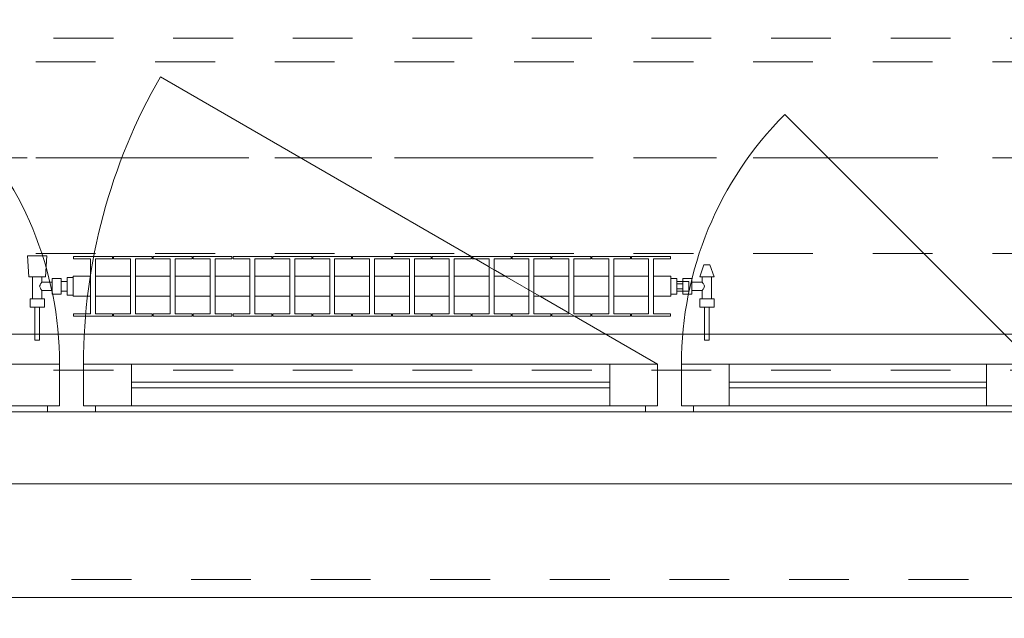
# Model space of a CAD drawing. Header units: metres. Extents: x -3.6 to 90.7, y -11.1 to 18.
# Tile 313 of 656: x 30.6 to 32.2, y -0.2 to 0.8. Entities that reach past the tile are written whole.
import ezdxf

# ---------------------------------------------------------------- set-up
doc = ezdxf.new("R2010")
doc.units = ezdxf.units.M
doc.header["$MEASUREMENT"] = 0
for name, pattern in [('Achse', [0.2, 0.1, -0.05, 0, -0.05]), ('Strichlinie doppelt', [0.546806, 0.264583, -0.105833, 0.070556, -0.105833]), ('Strichlinie eng', [0.115, 0.075, -0.04]), ('Untersicht', [0.1, 0.075, -0.025]), ('Wipeout_Contour', [1, 0, -1])]:
    doc.linetypes.add(name, pattern=pattern)
for name, color, linetype in [('152 - Bemaßung_ Beschriftung.Ausbau', 7, 'Continuous'), ('451 - Universal.Achsen Raster', 7, 'Continuous'), ('603 - Struktur.Bodenplatte_ Decke Roh', 7, 'Continuous'), ('604 - Struktur.Wand Aussen', 7, 'Continuous'), ('608 - Struktur.Träger', 7, 'Continuous'), ('650 - Abdeckung.Fußboden Aufbau', 7, 'Continuous'), ('653 - Abdeckung.TB Verkofferung', 7, 'Continuous'), ('801 - HKLSE.Heizung_ Klima_ Lüftung', 7, 'Continuous')]:
    doc.layers.add(name, color=color, linetype=linetype)
doc.styles.add('ERSTELLTER_STIL_2', font='txt')
doc.dimstyles.new('ERSTELLTER_STIL__1', dxfattribs={"dimtxt": 0.1, "dimasz": 0.0532, "dimexe": 0.18, "dimexo": 0.0625, "dimgap": 0, "dimtad": 1, "dimzin": 0, "dimdsep": 46, "dimtxsty": 'ERSTELLTER_STIL_2', "dimblk": 'ARROWHEAD_2', "dimblk1": 'ARROWHEAD_2', "dimblk2": 'ARROWHEAD_2', "dimcen": 0.09, "dimse1": 1, "dimse2": 1, "dimclrd": 7, "dimclre": 7, "dimclrt": 7, "dimazin": 0, "dimtfac": 1, "dimtdec": 4, "dimtmove": 0, "dimatfit": 3, "dimfxl": 1, "dimtolj": 1, "dimtzin": 0, "dimarcsym": 0})
doc.dimstyles.new('ERSTELLTER_STIL__2', dxfattribs={"dimtxt": 0.1, "dimasz": 0.0532, "dimexe": 0.18, "dimexo": 0.0625, "dimgap": 0, "dimtad": 1, "dimzin": 0, "dimdsep": 46, "dimtxsty": 'ERSTELLTER_STIL_2', "dimblk": 'ARROWHEAD_2', "dimblk1": 'ARROWHEAD_2', "dimblk2": 'ARROWHEAD_2', "dimcen": 0.09, "dimse1": 1, "dimse2": 1, "dimclrd": 7, "dimclre": 7, "dimclrt": 7, "dimazin": 0, "dimtfac": 1, "dimtdec": 4, "dimtmove": 2, "dimatfit": 3, "dimfxl": 1, "dimtolj": 1, "dimtzin": 0, "dimarcsym": 0})
doc.dimstyles.new('ERSTELLTER_STIL__3', dxfattribs={"dimtxt": 0.1, "dimasz": 0.0532, "dimexe": 0.18, "dimexo": 0.0625, "dimgap": 0, "dimtad": 1, "dimtih": 1, "dimtoh": 1, "dimzin": 0, "dimdsep": 46, "dimtxsty": 'ERSTELLTER_STIL_2', "dimblk": 'ARROWHEAD_2', "dimblk1": 'ARROWHEAD_2', "dimblk2": 'ARROWHEAD_2', "dimcen": 0.09, "dimse1": 1, "dimse2": 1, "dimclrd": 7, "dimclre": 7, "dimclrt": 7, "dimazin": 0, "dimtfac": 1, "dimtdec": 4, "dimtmove": 0, "dimatfit": 3, "dimfxl": 1, "dimtolj": 1, "dimtzin": 0, "dimarcsym": 0})

# ---------------------------------------------------------------- blocks, each defined once
blk = doc.blocks.new('*D352')
at = {"layer": '152 - Bemaßung_ Beschriftung.Ausbau', "color": 7, "linetype": 'Continuous', "lineweight": 5}
for p, q in [((-1.71, 0.0252), (-1.64, -0.0152)), ((-1.675, -0.145), (-1.675, 0.005)), ((-1.71, -0.1248), (-1.64, -0.1652)), ((-1.6225, -0.145), (-1.7275, -0.145)), ((-1.675, -0.1792), (-1.675, -0.145))]:
    blk.add_line(p, q, dxfattribs=at)
at = {"layer": '152 - Bemaßung_ Beschriftung.Ausbau', "color": 7, "lineweight": 5, "insert": (-1.6866, -0.1459), "char_height": 0.1, "attachment_point": 7, "rotation": 90, "style": 'ERSTELLTER_STIL_2'}
blk.add_mtext('\\A1;{\\pql;\\fArial|b0|i0|c0|p38;15}', dxfattribs=at)
blk = doc.blocks.new('ARROWHEAD_2')
at = {"color": 0, "linetype": 'Continuous', "lineweight": 0}
for p, q in [((-0.378, -0.655), (0.378, 0.655)), ((0, 0), (-1, 0))]:
    blk.add_line(p, q, dxfattribs=at)
blk = doc.blocks.new('*D353')
at = {"layer": '152 - Bemaßung_ Beschriftung.Ausbau', "color": 7, "linetype": 'Continuous', "lineweight": 5}
for p, q in [((-1.71, 0.0252), (-1.64, -0.0152)), ((-1.675, -0.145), (-1.675, 0.005))]:
    blk.add_line(p, q, dxfattribs=at)
blk = doc.blocks.new('*D362')
at = {"layer": '152 - Bemaßung_ Beschriftung.Ausbau', "color": 7, "linetype": 'Continuous', "lineweight": 5}
for p, q in [((-2.21, 0.0252), (-2.14, -0.0152)), ((-2.175, -0.145), (-2.175, 0.005)), ((-2.21, -0.1248), (-2.14, -0.1652)), ((-2.1225, -0.145), (-2.2275, -0.145)), ((-2.175, -0.1792), (-2.175, -0.145))]:
    blk.add_line(p, q, dxfattribs=at)
at = {"layer": '152 - Bemaßung_ Beschriftung.Ausbau', "color": 7, "lineweight": 5, "insert": (-2.1845, -0.1451), "char_height": 0.1, "attachment_point": 7, "rotation": 90, "style": 'ERSTELLTER_STIL_2'}
blk.add_mtext('\\A1;{\\pql;\\fArial|b0|i0|c0|p38;15}', dxfattribs=at)
blk = doc.blocks.new('*D363')
at = {"layer": '152 - Bemaßung_ Beschriftung.Ausbau', "color": 7, "linetype": 'Continuous', "lineweight": 5}
for p, q in [((-2.21, 0.2702), (-2.14, 0.2298)), ((-2.14, 0.2248), (-2.21, 0.2652)), ((-2.1225, 0.245), (-2.2275, 0.245)), ((-2.175, 0.005), (-2.175, 0.245)), ((-2.21, 0.0252), (-2.14, -0.0152)), ((-2.1225, 0.005), (-2.2275, 0.005)), ((-2.175, -0.145), (-2.175, 0.005))]:
    blk.add_line(p, q, dxfattribs=at)
at = {"layer": '152 - Bemaßung_ Beschriftung.Ausbau', "color": 7, "lineweight": 5, "insert": (-2.195, 0.0491), "char_height": 0.1, "attachment_point": 7, "rotation": 90, "style": 'ERSTELLTER_STIL_2'}
blk.add_mtext('\\A1;{\\pql;\\fArial|b0|i0|c0|p38;24}', dxfattribs=at)
blk = doc.blocks.new('*D394')
at = {"layer": '152 - Bemaßung_ Beschriftung.Ausbau', "color": 7, "linetype": 'Continuous', "lineweight": 5}
for p, q in [((29.94, -4.1125), (29.94, -4.0075)), ((32.34, -4.1125), (32.34, -4.0075)), ((29.9602, -4.025), (29.9198, -4.095)), ((32.3602, -4.025), (32.3198, -4.095)), ((29.94, -4.06), (32.34, -4.06))]:
    blk.add_line(p, q, dxfattribs=at)
at = {"layer": '152 - Bemaßung_ Beschriftung.Ausbau', "color": 7, "lineweight": 5, "char_height": 0.1, "attachment_point": 7, "style": 'ERSTELLTER_STIL_2'}
for s, insert in [('\\A1;{\\pql;\\fArial|b0|i0|c0|p38;2,40}', (31.007, -4.04)), ('\\A1;{\\pql;\\fArial|b0|i0|c0|p38;2,01}', (31.007, -4.18))]:
    blk.add_mtext(s, dxfattribs=dict(at, insert=insert))
blk = doc.blocks.new('*D434')
at = {"layer": '152 - Bemaßung_ Beschriftung.Ausbau', "color": 7, "linetype": 'Continuous', "lineweight": 5}
for p, q in [((29.41, -4.6125), (29.41, -4.5075)), ((36.455, -4.6125), (36.455, -4.5075)), ((29.4302, -4.525), (29.3898, -4.595)), ((36.4752, -4.525), (36.4348, -4.595)), ((29.41, -4.56), (36.455, -4.56))]:
    blk.add_line(p, q, dxfattribs=at)
at = {"layer": '152 - Bemaßung_ Beschriftung.Ausbau', "color": 7, "lineweight": 5, "char_height": 0.1, "attachment_point": 7, "style": 'ERSTELLTER_STIL_2'}
for s, insert in [('\\A1;{\\pql;\\fArial|b0|i0|c0|p38;7,04\\fArial|b0|i0|c0|p38;\\A1{\\H.66x;\\S5^  ;}}', (32.6985, -4.5594)), ('\\A1;{\\pql;\\fArial|b0|i0|c0|p38;15}', (36.283, -4.54))]:
    blk.add_mtext(s, dxfattribs=dict(at, insert=insert))
blk = doc.blocks.new('*D472')
at = {"layer": '152 - Bemaßung_ Beschriftung.Ausbau', "color": 7, "linetype": 'Continuous', "lineweight": 5}
for p, q in [((29.48, -5.1125), (29.48, -5.0075)), ((29.2002, -5.025), (29.1598, -5.095)), ((29.5002, -5.025), (29.4598, -5.095)), ((29.18, -5.06), (29.48, -5.06)), ((29.48, -5.06), (32.78, -5.06))]:
    blk.add_line(p, q, dxfattribs=at)
at = {"layer": '152 - Bemaßung_ Beschriftung.Ausbau', "color": 7, "lineweight": 5, "insert": (29.2541, -5.04), "char_height": 0.1, "attachment_point": 7, "style": 'ERSTELLTER_STIL_2'}
blk.add_mtext('\\A1;{\\pql;\\fArial|b0|i0|c0|p38;30}', dxfattribs=at)
blk = doc.blocks.new('*D473')
at = {"layer": '152 - Bemaßung_ Beschriftung.Ausbau', "color": 7, "linetype": 'Continuous', "lineweight": 5}
for p, q in [((32.78, -5.1125), (32.78, -5.0075)), ((29.5002, -5.025), (29.4598, -5.095)), ((32.8002, -5.025), (32.7598, -5.095)), ((29.48, -5.06), (32.78, -5.06))]:
    blk.add_line(p, q, dxfattribs=at)
at = {"layer": '152 - Bemaßung_ Beschriftung.Ausbau', "color": 7, "lineweight": 5, "insert": (30.997, -5.04), "char_height": 0.1, "attachment_point": 7, "style": 'ERSTELLTER_STIL_2'}
blk.add_mtext('\\A1;{\\pql;\\fArial|b0|i0|c0|p38;3,30}', dxfattribs=at)
blk = doc.blocks.new('*D494')
at = {"layer": '152 - Bemaßung_ Beschriftung.Ausbau', "color": 7, "linetype": 'Continuous', "lineweight": 5}
for p, q in [((-0.165, -5.6125), (-0.165, -5.5075)), ((62.425, -5.6125), (62.425, -5.5075)), ((-0.1448, -5.525), (-0.1852, -5.595)), ((62.4048, -5.595), (62.4452, -5.525)), ((-0.1992, -5.56), (-0.165, -5.56)), ((-0.165, -5.56), (62.425, -5.56)), ((62.425, -5.56), (62.4593, -5.56))]:
    blk.add_line(p, q, dxfattribs=at)
at = {"layer": '152 - Bemaßung_ Beschriftung.Ausbau', "color": 7, "lineweight": 5, "insert": (30.959, -5.54), "char_height": 0.1, "attachment_point": 7, "style": 'ERSTELLTER_STIL_2'}
blk.add_mtext('\\A1;{\\pql;\\fArial|b0|i0|c0|p38;62,59}', dxfattribs=at)
blk = doc.blocks.new('*D611')
at = {"layer": '152 - Bemaßung_ Beschriftung.Ausbau', "color": 7, "linetype": 'Continuous', "lineweight": 5}
for p, q in [((45.7803, 0.245), (45.7803, 3.72)), ((45.7453, 0.2652), (45.8153, 0.2248)), ((45.8328, 0.245), (45.7278, 0.245)), ((45.7803, 0.005), (45.7803, 0.245)), ((45.7453, 0.0252), (45.8153, -0.0152)), ((45.8328, 0.005), (45.7278, 0.005)), ((45.7803, -0.0292), (45.7803, 0.005))]:
    blk.add_line(p, q, dxfattribs=at)
at = {"color": 254, "linetype": 'Wipeout_Contour', "lineweight": 0, "ltscale": 182.85335}
blk.add_wipeout([(45.7818, 0.0277), (45.7818, 0.2223), (45.6389, 0.2223), (45.6389, 0.0277)], dxfattribs=at).dxf.layer = '152 - Bemaßung_ Beschriftung.Ausbau'
at = {"layer": '152 - Bemaßung_ Beschriftung.Ausbau', "color": 7, "lineweight": 5, "insert": (45.7603, 0.0491), "char_height": 0.1, "attachment_point": 7, "rotation": 90, "style": 'ERSTELLTER_STIL_2'}
blk.add_mtext('\\A1;{\\pql;\\fArial|b0|i0|c0|p38;24}', dxfattribs=at)
blk = doc.blocks.new('*D612')
at = {"layer": '152 - Bemaßung_ Beschriftung.Ausbau', "color": 7, "linetype": 'Continuous', "lineweight": 5}
for p, q in [((45.7453, 3.7402), (45.8153, 3.6998)), ((45.8328, 3.72), (45.7278, 3.72)), ((45.7803, 0.245), (45.7803, 3.72)), ((45.7453, 0.2652), (45.8153, 0.2248))]:
    blk.add_line(p, q, dxfattribs=at)
at = {"layer": '152 - Bemaßung_ Beschriftung.Ausbau', "color": 7, "lineweight": 5, "char_height": 0.1, "attachment_point": 7, "rotation": 90, "style": 'ERSTELLTER_STIL_2'}
for s, insert in [('\\A1;{\\pql;\\fArial|b0|i0|c0|p38;17\\fArial|b0|i0|c0|p38;\\A1{\\H.66x;\\S5^  ;}}', (45.7614, 3.4979)), ('\\A1;{\\pql;\\fArial|b0|i0|c0|p38;3,47\\fArial|b0|i0|c0|p38;\\A1{\\H.66x;\\S5^  ;}}', (45.7797, 1.7235))]:
    blk.add_mtext(s, dxfattribs=dict(at, insert=insert))
blk = doc.blocks.new('*D616')
at = {"layer": '152 - Bemaßung_ Beschriftung.Ausbau', "color": 7, "linetype": 'Continuous', "lineweight": 5}
for p, q in [((44.3062, 0.7302), (44.3762, 0.6898)), ((44.3412, 0.245), (44.3412, 0.71)), ((44.3062, 0.2652), (44.3762, 0.2248)), ((44.3937, 0.245), (44.2887, 0.245)), ((44.3412, 0.2108), (44.3412, 0.245))]:
    blk.add_line(p, q, dxfattribs=at)
at = {"layer": '152 - Bemaßung_ Beschriftung.Ausbau', "color": 7, "lineweight": 5, "char_height": 0.1, "attachment_point": 7, "rotation": 90, "style": 'ERSTELLTER_STIL_2'}
for s, insert in [('\\A1;{\\pql;\\fArial|b0|i0|c0|p38;13}', (44.3212, 0.538)), ('\\A1;{\\pql;\\fArial|b0|i0|c0|p38;46\\fArial|b0|i0|c0|p38;\\A1{\\H.66x;\\S5^  ;}}', (44.3229, 0.0229))]:
    blk.add_mtext(s, dxfattribs=dict(at, insert=insert))

msp = doc.modelspace()

# ---------------------------------------------------------------- linework, layer by layer
at = {"layer": '451 - Universal.Achsen Raster', "color": 160, "linetype": 'Strichlinie doppelt', "lineweight": 9, "true_color": 0x3232ff}
msp.add_line((64.935, 0.55), (-3.175, 0.55), dxfattribs=at)
at = {"layer": '603 - Struktur.Bodenplatte_ Decke Roh', "color": 7, "linetype": 'Continuous', "lineweight": 18, "flags": 128}
msp.add_lwpolyline([(-0.015, 0.005), (62.275, 0.005), (62.275, 13.695), (50.78, 13.695), (50.78, 13.455), (50.78, 13), (50.84, 13), (50.84, 8.585), (49.03, 8.585), (49.03, 8.725), (47.41, 8.725), (47.41, 13), (47.48, 13), (47.48, 13.455), (47.48, 13.695), (14.78, 13.695)], dxfattribs=at)
at = {"layer": '604 - Struktur.Wand Aussen', "color": 7, "linetype": 'Continuous', "lineweight": 9}
for p, q in [((32.25, 0.205), (31.8328, 0.6222)), ((30.04, -0.185), (32.24, -0.185))]:
    msp.add_line(p, q, dxfattribs=at)
at = {"layer": '604 - Struktur.Wand Aussen', "color": 7, "linetype": 'Continuous', "lineweight": 13}
for p, q in [((30.54, 0.205), (30.62, 0.205)), ((30.62, 0.205), (30.62, 0.135)), ((30.66, 0.135), (30.66, 0.205)), ((30.66, 0.205), (30.74, 0.205)), ((30.74, 0.205), (31.54, 0.205)), ((30.74, 0.205), (30.74, 0.135)), ((31.54, 0.135), (31.54, 0.205)), ((31.54, 0.205), (31.62, 0.205)), ((31.62, 0.205), (31.62, 0.135)), ((31.66, 0.135), (31.66, 0.205)), ((31.66, 0.205), (31.74, 0.205)), ((31.74, 0.205), (32.17, 0.205)), ((31.74, 0.205), (31.74, 0.135)), ((32.17, 0.135), (32.17, 0.205)), ((32.17, 0.205), (32.25, 0.205)), ((30.62, 0.135), (30.62, 0.195)), ((30.62, 0.195), (30.64, 0.195)), ((30.64, 0.195), (30.66, 0.195)), ((30.66, 0.195), (30.66, 0.135)), ((31.62, 0.135), (31.62, 0.195)), ((31.62, 0.195), (31.64, 0.195)), ((31.64, 0.195), (31.66, 0.195)), ((31.66, 0.195), (31.66, 0.135)), ((30.74, 0.175), (31.54, 0.175)), ((31.54, 0.165), (30.74, 0.165)), ((31.74, 0.175), (32.17, 0.175)), ((32.17, 0.165), (31.74, 0.165)), ((30.62, 0.135), (30.54, 0.135)), ((30.6, 0.125), (30.6, 0.135)), ((30.6, 0.135), (30.62, 0.135)), ((30.66, 0.135), (30.68, 0.135)), ((30.74, 0.135), (30.66, 0.135)), ((30.68, 0.135), (30.68, 0.125)), ((31.54, 0.135), (30.74, 0.135)), ((31.62, 0.135), (31.54, 0.135)), ((31.6, 0.125), (31.6, 0.135)), ((31.6, 0.135), (31.62, 0.135)), ((31.66, 0.135), (31.68, 0.135)), ((31.74, 0.135), (31.66, 0.135)), ((31.68, 0.135), (31.68, 0.125)), ((32.17, 0.135), (31.74, 0.135)), ((32.25, 0.135), (32.17, 0.135)), ((30.6, 0.125), (30.05, 0.125)), ((30.64, 0.125), (30.6, 0.125)), ((30.68, 0.125), (30.64, 0.125)), ((31.6, 0.125), (30.68, 0.125)), ((31.64, 0.125), (31.6, 0.125)), ((31.68, 0.125), (31.64, 0.125)), ((32.23, 0.125), (31.68, 0.125))]:
    msp.add_line(p, q, dxfattribs=at)
at = {"layer": '604 - Struktur.Wand Aussen', "color": 7, "linetype": 'Strichlinie eng', "lineweight": 9}
msp.add_line((30.04, -0.155), (32.24, -0.155), dxfattribs=at)
at = {"layer": '608 - Struktur.Träger', "color": 7, "linetype": 'Untersicht', "lineweight": 13}
msp.add_line((0.38, 0.71), (61.88, 0.71), dxfattribs=at)
at = {"layer": '608 - Struktur.Träger', "color": 7, "linetype": 'Achse', "lineweight": 9}
msp.add_line((0.38, 0.55), (61.88, 0.55), dxfattribs=at)
at = {"layer": '650 - Abdeckung.Fußboden Aufbau', "color": 7, "linetype": 'Continuous', "lineweight": 13, "flags": 128}
msp.add_lwpolyline([(29.41, 5.5395), (29.41, 0.71), (29.49, 0.71), (29.49, 0.255), (32.77, 0.255), (32.77, 0.71), (33.09, 0.71), (33.09, 0.255), (36.37, 0.255), (36.37, 0.71), (36.455, 0.71), (36.455, 5.8095), (35.22, 5.8095)], dxfattribs=at)
at = {"layer": '653 - Abdeckung.TB Verkofferung', "color": 7, "linetype": 'Untersicht', "lineweight": 9}
for p, q in [((29.41, 0.7495), (36.455, 0.7495)), ((29.41, 0.195), (36.455, 0.195))]:
    msp.add_line(p, q, dxfattribs=at)

# ---------------------------------------------------------------- dimensions: what is measured, and where the dimension line sits
at = {"layer": '152 - Bemaßung_ Beschriftung.Ausbau', "color": 7, "linetype": 'Continuous', "lineweight": 5}
for base, p1, p2, picture, middle in [((32.34, -4.06), (29.94, 0.125), (32.34, 0.125), '*D394', (31.1369, -3.99)), ((62.425, -5.56), (-0.165, -0.145), (62.425, -0.145), '*D494', (31.127, -5.49))]:
    dim = msp.add_linear_dim(base=base, p1=p1, p2=p2, dimstyle='ERSTELLTER_STIL__3', dxfattribs=at)
    dim.commit()
    dim.dimension.update_dxf_attribs({"geometry": picture, "text_midpoint": middle, "dimtype": 160})
for base, p1, p2, dimstyle, picture, middle in [((-2.175, 0.005), (-0.165, -0.145), (62.275, 0.005), 'ERSTELLTER_STIL__2', '*D362', (-2.2345, -0.0689)), ((-1.675, 0.005), (-0.165, -0.145), (62.275, 0.005), 'ERSTELLTER_STIL__2', '*D352', (-1.7366, -0.0697)), ((-1.675, 0.005), (62.275025, 0.005), (-0.015, 0.005), 'ERSTELLTER_STIL__1', '*D353', (-1.7450000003, 0.001853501))]:
    dim = msp.add_linear_dim(base=base, p1=p1, p2=p2, angle=90, dimstyle=dimstyle, dxfattribs=at)
    dim.commit()
    dim.dimension.update_dxf_attribs({"geometry": picture, "text_midpoint": middle, "dimtype": 160, "text_rotation": 90})

# ---------------------------------------------------------------- next in the draw order: wipeouts: each hides what was drawn before it
at = {"color": 254, "linetype": 'Wipeout_Contour', "lineweight": 0, "ltscale": 7600.013501}
msp.add_wipeout([(30.6425, 0.3183), (30.6717, 0.3183), (30.6717, 0.2892), (30.6433, 0.2892), (30.6433, 0.285), (30.7083, 0.285), (30.7083, 0.2892), (30.68, 0.2892), (30.68, 0.3183), (30.7383, 0.3183), (30.7383, 0.2892), (30.71, 0.2892), (30.71, 0.285), (30.775, 0.285), (30.775, 0.2892), (30.7467, 0.2892), (30.7467, 0.3183), (30.805, 0.3183), (30.805, 0.2892), (30.7767, 0.2892), (30.7767, 0.285), (30.8417, 0.285), (30.8417, 0.2892), (30.8133, 0.2892), (30.8133, 0.3183), (30.8717, 0.3183), (30.8717, 0.2892), (30.8433, 0.2892), (30.8433, 0.285), (30.9083, 0.285), (30.9083, 0.2892), (30.88, 0.2892), (30.88, 0.3183), (30.9383, 0.3183), (30.9383, 0.2892), (30.91, 0.2892), (30.91, 0.285), (30.975, 0.285), (30.975, 0.2892), (30.9467, 0.2892), (30.9467, 0.3183), (31.005, 0.3183), (31.005, 0.2892), (30.9767, 0.2892), (30.9767, 0.285), (31.0417, 0.285), (31.0417, 0.2892), (31.0133, 0.2892), (31.0133, 0.3183), (31.0717, 0.3183), (31.0717, 0.2892), (31.0433, 0.2892), (31.0433, 0.285), (31.1083, 0.285), (31.1083, 0.2892), (31.08, 0.2892), (31.08, 0.3183), (31.1383, 0.3183), (31.1383, 0.2892), (31.11, 0.2892), (31.11, 0.285), (31.175, 0.285), (31.175, 0.2892), (31.1467, 0.2892), (31.1467, 0.3183), (31.205, 0.3183), (31.205, 0.2892), (31.1767, 0.2892), (31.1767, 0.285), (31.2417, 0.285), (31.2417, 0.2892), (31.2133, 0.2892), (31.2133, 0.3183), (31.2717, 0.3183), (31.2717, 0.2892), (31.2433, 0.2892), (31.2433, 0.285), (31.3083, 0.285), (31.3083, 0.2892), (31.28, 0.2892), (31.28, 0.3183), (31.3383, 0.3183), (31.3383, 0.2892), (31.31, 0.2892), (31.31, 0.285), (31.375, 0.285), (31.375, 0.2892), (31.3467, 0.2892), (31.3467, 0.3183), (31.405, 0.3183), (31.405, 0.2892), (31.3767, 0.2892), (31.3767, 0.285), (31.4417, 0.285), (31.4417, 0.2892), (31.4133, 0.2892), (31.4133, 0.3183), (31.4717, 0.3183), (31.4717, 0.2892), (31.4433, 0.2892), (31.4433, 0.285), (31.5083, 0.285), (31.5083, 0.2892), (31.48, 0.2892), (31.48, 0.3183), (31.5383, 0.3183), (31.5383, 0.2892), (31.51, 0.2892), (31.51, 0.285), (31.575, 0.285), (31.575, 0.2892), (31.5467, 0.2892), (31.5467, 0.3183), (31.605, 0.3183), (31.605, 0.2892), (31.5767, 0.2892), (31.5767, 0.285), (31.6417, 0.285), (31.6417, 0.2892), (31.6133, 0.2892), (31.6133, 0.3183), (31.6425, 0.3183), (31.6425, 0.3517), (31.6133, 0.3517), (31.6133, 0.3808), (31.6417, 0.3808), (31.6417, 0.385), (31.5767, 0.385), (31.5767, 0.3808), (31.605, 0.3808), (31.605, 0.3517), (31.5467, 0.3517), (31.5467, 0.3808), (31.575, 0.3808), (31.575, 0.385), (31.51, 0.385), (31.51, 0.3808), (31.5383, 0.3808), (31.5383, 0.3517), (31.48, 0.3517), (31.48, 0.3808), (31.5083, 0.3808), (31.5083, 0.385), (31.4433, 0.385), (31.4433, 0.3808), (31.4717, 0.3808), (31.4717, 0.3517), (31.4133, 0.3517), (31.4133, 0.3808), (31.4417, 0.3808), (31.4417, 0.385), (31.3767, 0.385), (31.3767, 0.3808), (31.405, 0.3808), (31.405, 0.3517), (31.3467, 0.3517), (31.3467, 0.3808), (31.375, 0.3808), (31.375, 0.385), (31.31, 0.385), (31.31, 0.3808), (31.3383, 0.3808), (31.3383, 0.3517), (31.28, 0.3517), (31.28, 0.3808), (31.3083, 0.3808), (31.3083, 0.385), (31.2433, 0.385), (31.2433, 0.3808), (31.2717, 0.3808), (31.2717, 0.3517), (31.2133, 0.3517), (31.2133, 0.3808), (31.2417, 0.3808), (31.2417, 0.385), (31.1767, 0.385), (31.1767, 0.3808), (31.205, 0.3808), (31.205, 0.3517), (31.1467, 0.3517), (31.1467, 0.3808), (31.175, 0.3808), (31.175, 0.385), (31.11, 0.385), (31.11, 0.3808), (31.1383, 0.3808), (31.1383, 0.3517), (31.08, 0.3517), (31.08, 0.3808), (31.1083, 0.3808), (31.1083, 0.385), (31.0433, 0.385), (31.0433, 0.3808), (31.0717, 0.3808), (31.0717, 0.3517), (31.0133, 0.3517), (31.0133, 0.3808), (31.0417, 0.3808), (31.0417, 0.385), (30.9767, 0.385), (30.9767, 0.3808), (31.005, 0.3808), (31.005, 0.3517), (30.9467, 0.3517), (30.9467, 0.3808), (30.975, 0.3808), (30.975, 0.385), (30.91, 0.385), (30.91, 0.3808), (30.9383, 0.3808), (30.9383, 0.3517), (30.88, 0.3517), (30.88, 0.3808), (30.9083, 0.3808), (30.9083, 0.385), (30.8433, 0.385), (30.8433, 0.3808), (30.8717, 0.3808), (30.8717, 0.3517), (30.8133, 0.3517), (30.8133, 0.3808), (30.8417, 0.3808), (30.8417, 0.385), (30.7767, 0.385), (30.7767, 0.3808), (30.805, 0.3808), (30.805, 0.3517), (30.7467, 0.3517), (30.7467, 0.3808), (30.775, 0.3808), (30.775, 0.385), (30.71, 0.385), (30.71, 0.3808), (30.7383, 0.3808), (30.7383, 0.3517), (30.68, 0.3517), (30.68, 0.3808), (30.7083, 0.3808), (30.7083, 0.385), (30.6433, 0.385), (30.6433, 0.3808), (30.6717, 0.3808), (30.6717, 0.3517), (30.6425, 0.3517)], dxfattribs=at).dxf.layer = '801 - HKLSE.Heizung_ Klima_ Lüftung'

# ---------------------------------------------------------------- next in the draw order: linework, layer by layer
at = {"layer": '604 - Struktur.Wand Aussen', "color": 7, "linetype": 'Continuous', "lineweight": 9}
msp.add_line((31.62, 0.205), (30.7886, 0.685), dxfattribs=at)
msp.add_arc((31.62, 0.205), 0.96, 150, 180, dxfattribs=at)
at = {"layer": '801 - HKLSE.Heizung_ Klima_ Lüftung', "color": 7, "linetype": 'Continuous', "lineweight": 5}
for p, q in [((30.6717, 0.2892), (30.6717, 0.3808)), ((30.7083, 0.3808), (30.68, 0.3808)), ((30.68, 0.3808), (30.68, 0.2892)), ((30.7083, 0.385), (30.7083, 0.3808)), ((30.71, 0.385), (30.775, 0.385)), ((30.71, 0.3808), (30.71, 0.385)), ((30.71, 0.385), (30.775, 0.385)), ((30.71, 0.3808), (30.71, 0.385)), ((30.7383, 0.3808), (30.71, 0.3808)), ((30.7383, 0.2892), (30.7383, 0.3808)), ((30.775, 0.3808), (30.7467, 0.3808)), ((30.7467, 0.3808), (30.7467, 0.2892)), ((30.775, 0.385), (30.775, 0.3808)), ((30.775, 0.385), (30.775, 0.3808)), ((30.7767, 0.385), (30.8417, 0.385)), ((30.7767, 0.385), (30.8417, 0.385)), ((30.7767, 0.3808), (30.7767, 0.385)), ((30.805, 0.3808), (30.7767, 0.3808)), ((30.805, 0.2892), (30.805, 0.3808)), ((30.8417, 0.3808), (30.8133, 0.3808)), ((30.8133, 0.3808), (30.8133, 0.2892)), ((30.8417, 0.385), (30.8417, 0.3808)), ((30.8417, 0.385), (30.8417, 0.3808)), ((30.8433, 0.385), (30.9083, 0.385)), ((30.8433, 0.385), (30.9083, 0.385)), ((30.8433, 0.3808), (30.8433, 0.385)), ((30.8717, 0.3808), (30.8433, 0.3808)), ((30.8717, 0.2892), (30.8717, 0.3808)), ((30.9083, 0.3808), (30.88, 0.3808)), ((30.88, 0.3808), (30.88, 0.2892)), ((30.9083, 0.385), (30.9083, 0.3808)), ((30.91, 0.385), (30.975, 0.385)), ((30.91, 0.3808), (30.91, 0.385)), ((30.91, 0.385), (30.975, 0.385)), ((30.91, 0.3808), (30.91, 0.385)), ((30.9383, 0.3808), (30.91, 0.3808)), ((30.9383, 0.2892), (30.9383, 0.3808)), ((30.975, 0.3808), (30.9467, 0.3808)), ((30.9467, 0.3808), (30.9467, 0.2892)), ((30.975, 0.385), (30.975, 0.3808)), ((30.975, 0.385), (30.975, 0.3808)), ((30.9767, 0.385), (31.0417, 0.385)), ((30.9767, 0.385), (31.0417, 0.385)), ((30.9767, 0.3808), (30.9767, 0.385)), ((31.005, 0.3808), (30.9767, 0.3808)), ((31.005, 0.2892), (31.005, 0.3808)), ((31.0417, 0.3808), (31.0133, 0.3808)), ((31.0133, 0.3808), (31.0133, 0.2892)), ((31.0417, 0.385), (31.0417, 0.3808)), ((31.0433, 0.385), (31.1083, 0.385)), ((31.0433, 0.3808), (31.0433, 0.385)), ((31.0433, 0.385), (31.1083, 0.385)), ((31.0433, 0.3808), (31.0433, 0.385)), ((31.0717, 0.3808), (31.0433, 0.3808)), ((31.0717, 0.2892), (31.0717, 0.3808)), ((31.1083, 0.3808), (31.08, 0.3808)), ((31.08, 0.3808), (31.08, 0.2892)), ((31.1083, 0.385), (31.1083, 0.3808)), ((31.11, 0.385), (31.175, 0.385)), ((31.11, 0.385), (31.175, 0.385)), ((31.11, 0.3808), (31.11, 0.385)), ((31.1383, 0.3808), (31.11, 0.3808)), ((31.1383, 0.2892), (31.1383, 0.3808)), ((31.175, 0.3808), (31.1467, 0.3808)), ((31.1467, 0.3808), (31.1467, 0.2892)), ((31.175, 0.385), (31.175, 0.3808)), ((31.175, 0.385), (31.175, 0.3808)), ((31.1767, 0.385), (31.2417, 0.385)), ((31.1767, 0.385), (31.2417, 0.385)), ((31.1767, 0.3808), (31.1767, 0.385)), ((31.205, 0.3808), (31.1767, 0.3808)), ((31.205, 0.2892), (31.205, 0.3808)), ((31.2417, 0.3808), (31.2133, 0.3808)), ((31.2133, 0.3808), (31.2133, 0.2892)), ((31.2417, 0.385), (31.2417, 0.3808)), ((31.2417, 0.385), (31.2417, 0.3808)), ((31.2433, 0.385), (31.3083, 0.385)), ((31.2433, 0.3808), (31.2433, 0.385)), ((31.2433, 0.385), (31.3083, 0.385)), ((31.2433, 0.3808), (31.2433, 0.385)), ((31.2717, 0.3808), (31.2433, 0.3808)), ((31.2717, 0.2892), (31.2717, 0.3808)), ((31.3083, 0.3808), (31.28, 0.3808)), ((31.28, 0.3808), (31.28, 0.2892)), ((31.3083, 0.385), (31.3083, 0.3808)), ((31.31, 0.385), (31.375, 0.385)), ((31.31, 0.385), (31.375, 0.385)), ((31.31, 0.3808), (31.31, 0.385)), ((31.3383, 0.3808), (31.31, 0.3808)), ((31.3383, 0.2892), (31.3383, 0.3808)), ((31.375, 0.3808), (31.3467, 0.3808)), ((31.3467, 0.3808), (31.3467, 0.2892)), ((31.375, 0.385), (31.375, 0.3808)), ((31.3767, 0.385), (31.4417, 0.385)), ((31.3767, 0.385), (31.4417, 0.385)), ((31.3767, 0.3808), (31.3767, 0.385)), ((31.405, 0.3808), (31.3767, 0.3808)), ((31.405, 0.2892), (31.405, 0.3808)), ((31.4417, 0.3808), (31.4133, 0.3808)), ((31.4133, 0.3808), (31.4133, 0.2892)), ((31.4417, 0.385), (31.4417, 0.3808)), ((31.4417, 0.385), (31.4417, 0.3808)), ((31.4433, 0.385), (31.5083, 0.385)), ((31.4433, 0.3808), (31.4433, 0.385)), ((31.4433, 0.385), (31.5083, 0.385)), ((31.4433, 0.3808), (31.4433, 0.385)), ((31.4717, 0.3808), (31.4433, 0.3808)), ((31.4717, 0.2892), (31.4717, 0.3808)), ((31.5083, 0.3808), (31.48, 0.3808)), ((31.48, 0.3808), (31.48, 0.2892)), ((31.5083, 0.385), (31.5083, 0.3808)), ((31.51, 0.385), (31.575, 0.385)), ((31.51, 0.3808), (31.51, 0.385)), ((31.51, 0.385), (31.575, 0.385)), ((31.51, 0.3808), (31.51, 0.385)), ((31.5383, 0.3808), (31.51, 0.3808)), ((31.5383, 0.2892), (31.5383, 0.3808)), ((31.575, 0.3808), (31.5467, 0.3808)), ((31.5467, 0.3808), (31.5467, 0.2892)), ((31.575, 0.385), (31.575, 0.3808)), ((31.575, 0.385), (31.575, 0.3808)), ((31.5767, 0.385), (31.6417, 0.385)), ((31.5767, 0.3808), (31.5767, 0.385)), ((31.5767, 0.385), (31.6417, 0.385)), ((31.5767, 0.3808), (31.5767, 0.385)), ((31.605, 0.3808), (31.5767, 0.3808)), ((31.605, 0.2892), (31.605, 0.3808)), ((31.6417, 0.3808), (31.6133, 0.3808)), ((31.6133, 0.3808), (31.6133, 0.2892)), ((31.6417, 0.385), (31.6417, 0.3808)), ((30.68, 0.3517), (30.7383, 0.3517)), ((30.7467, 0.3517), (30.805, 0.3517)), ((30.8133, 0.3517), (30.8717, 0.3517)), ((30.88, 0.3517), (30.9383, 0.3517)), ((30.9467, 0.3517), (31.005, 0.3517)), ((31.0133, 0.3517), (31.0717, 0.3517)), ((31.08, 0.3517), (31.1383, 0.3517)), ((31.1467, 0.3517), (31.205, 0.3517)), ((31.2133, 0.3517), (31.2717, 0.3517)), ((31.28, 0.3517), (31.3383, 0.3517)), ((31.3467, 0.3517), (31.405, 0.3517)), ((31.4133, 0.3517), (31.4717, 0.3517)), ((31.48, 0.3517), (31.5383, 0.3517)), ((31.5467, 0.3517), (31.605, 0.3517)), ((30.68, 0.3183), (30.7383, 0.3183)), ((30.7467, 0.3183), (30.805, 0.3183)), ((30.8133, 0.3183), (30.8717, 0.3183)), ((30.88, 0.3183), (30.9383, 0.3183)), ((30.9467, 0.3183), (31.005, 0.3183)), ((31.0133, 0.3183), (31.0717, 0.3183)), ((31.08, 0.3183), (31.1383, 0.3183)), ((31.1467, 0.3183), (31.205, 0.3183)), ((31.2133, 0.3183), (31.2717, 0.3183)), ((31.28, 0.3183), (31.3383, 0.3183)), ((31.3467, 0.3183), (31.405, 0.3183)), ((31.4133, 0.3183), (31.4717, 0.3183)), ((31.48, 0.3183), (31.5383, 0.3183)), ((31.5467, 0.3183), (31.605, 0.3183)), ((30.68, 0.2892), (30.7083, 0.2892)), ((30.7083, 0.2892), (30.7083, 0.285)), ((30.71, 0.285), (30.71, 0.2892)), ((30.71, 0.285), (30.71, 0.2892)), ((30.71, 0.2892), (30.7383, 0.2892)), ((30.775, 0.285), (30.71, 0.285)), ((30.7467, 0.2892), (30.775, 0.2892)), ((30.775, 0.2892), (30.775, 0.285)), ((30.775, 0.2892), (30.775, 0.285)), ((30.7767, 0.285), (30.7767, 0.2892)), ((30.7767, 0.2892), (30.805, 0.2892)), ((30.8417, 0.285), (30.7767, 0.285)), ((30.8133, 0.2892), (30.8417, 0.2892)), ((30.8417, 0.2892), (30.8417, 0.285)), ((30.8417, 0.2892), (30.8417, 0.285)), ((30.8433, 0.285), (30.8433, 0.2892)), ((30.8433, 0.2892), (30.8717, 0.2892)), ((30.9083, 0.285), (30.8433, 0.285)), ((30.88, 0.2892), (30.9083, 0.2892)), ((30.9083, 0.2892), (30.9083, 0.285)), ((30.91, 0.285), (30.91, 0.2892)), ((30.91, 0.285), (30.91, 0.2892)), ((30.91, 0.2892), (30.9383, 0.2892)), ((30.975, 0.285), (30.91, 0.285)), ((30.9467, 0.2892), (30.975, 0.2892)), ((30.975, 0.2892), (30.975, 0.285)), ((30.975, 0.2892), (30.975, 0.285)), ((30.9767, 0.285), (30.9767, 0.2892)), ((30.9767, 0.2892), (31.005, 0.2892)), ((31.0417, 0.285), (30.9767, 0.285)), ((31.0133, 0.2892), (31.0417, 0.2892)), ((31.0417, 0.2892), (31.0417, 0.285)), ((31.0433, 0.285), (31.0433, 0.2892)), ((31.0433, 0.285), (31.0433, 0.2892)), ((31.0433, 0.2892), (31.0717, 0.2892)), ((31.1083, 0.285), (31.0433, 0.285)), ((31.08, 0.2892), (31.1083, 0.2892)), ((31.1083, 0.2892), (31.1083, 0.285)), ((31.11, 0.285), (31.11, 0.2892)), ((31.11, 0.2892), (31.1383, 0.2892)), ((31.175, 0.285), (31.11, 0.285)), ((31.1467, 0.2892), (31.175, 0.2892)), ((31.175, 0.2892), (31.175, 0.285)), ((31.175, 0.2892), (31.175, 0.285)), ((31.1767, 0.285), (31.1767, 0.2892)), ((31.1767, 0.2892), (31.205, 0.2892)), ((31.2417, 0.285), (31.1767, 0.285)), ((31.2133, 0.2892), (31.2417, 0.2892)), ((31.2417, 0.2892), (31.2417, 0.285)), ((31.2417, 0.2892), (31.2417, 0.285)), ((31.2433, 0.285), (31.2433, 0.2892)), ((31.2433, 0.285), (31.2433, 0.2892)), ((31.2433, 0.2892), (31.2717, 0.2892)), ((31.3083, 0.285), (31.2433, 0.285)), ((31.28, 0.2892), (31.3083, 0.2892)), ((31.3083, 0.2892), (31.3083, 0.285)), ((31.31, 0.285), (31.31, 0.2892)), ((31.31, 0.2892), (31.3383, 0.2892)), ((31.375, 0.285), (31.31, 0.285)), ((31.3467, 0.2892), (31.375, 0.2892)), ((31.375, 0.2892), (31.375, 0.285)), ((31.3767, 0.285), (31.3767, 0.2892)), ((31.3767, 0.2892), (31.405, 0.2892)), ((31.4417, 0.285), (31.3767, 0.285)), ((31.4133, 0.2892), (31.4417, 0.2892)), ((31.4417, 0.2892), (31.4417, 0.285)), ((31.4417, 0.2892), (31.4417, 0.285)), ((31.4433, 0.285), (31.4433, 0.2892)), ((31.4433, 0.285), (31.4433, 0.2892)), ((31.4433, 0.2892), (31.4717, 0.2892)), ((31.5083, 0.285), (31.4433, 0.285)), ((31.48, 0.2892), (31.5083, 0.2892)), ((31.5083, 0.2892), (31.5083, 0.285)), ((31.51, 0.285), (31.51, 0.2892)), ((31.51, 0.285), (31.51, 0.2892)), ((31.51, 0.2892), (31.5383, 0.2892)), ((31.575, 0.285), (31.51, 0.285)), ((31.5467, 0.2892), (31.575, 0.2892)), ((31.575, 0.2892), (31.575, 0.285)), ((31.575, 0.2892), (31.575, 0.285)), ((31.5767, 0.285), (31.5767, 0.2892)), ((31.5767, 0.285), (31.5767, 0.2892)), ((31.5767, 0.2892), (31.605, 0.2892))]:
    msp.add_line(p, q, dxfattribs=at)

# ---------------------------------------------------------------- next in the draw order: wipeouts: each hides what was drawn before it
at = {"color": 254, "linetype": 'Wipeout_Contour', "lineweight": 0, "ltscale": 980.77576}
msp.add_wipeout([(30.6425, 0.3497), (30.6325, 0.3497), (30.6325, 0.343), (30.6225, 0.343), (30.6225, 0.348), (30.6075, 0.348), (30.6075, 0.342), (30.5905, 0.342), (30.5905, 0.351), (30.5965, 0.351), (30.5985, 0.386), (30.5665, 0.386), (30.5685, 0.351), (30.5745, 0.351), (30.5745, 0.314), (30.5705, 0.314), (30.5705, 0.3), (30.5785, 0.3), (30.5785, 0.245), (30.5865, 0.245), (30.5865, 0.3), (30.5945, 0.3), (30.5945, 0.314), (30.5905, 0.314), (30.5905, 0.328), (30.6075, 0.328), (30.6075, 0.322), (30.6225, 0.322), (30.6225, 0.327), (30.6325, 0.327), (30.6325, 0.3203), (30.6425, 0.3203)], dxfattribs=at).dxf.layer = '801 - HKLSE.Heizung_ Klima_ Lüftung'
at = {"color": 254, "linetype": 'Wipeout_Contour', "lineweight": 0, "ltscale": 1011.64025}
msp.add_wipeout([(31.6425, 0.348), (31.6425, 0.322), (31.6525, 0.322), (31.6525, 0.327), (31.6625, 0.327), (31.6625, 0.322), (31.6775, 0.322), (31.6775, 0.328), (31.6945, 0.328), (31.6945, 0.314), (31.6905, 0.314), (31.6905, 0.3), (31.6985, 0.3), (31.6985, 0.245), (31.7065, 0.245), (31.7065, 0.3), (31.7145, 0.3), (31.7145, 0.314), (31.7105, 0.314), (31.7105, 0.351), (31.7145, 0.351), (31.7075, 0.371), (31.6975, 0.371), (31.6905, 0.351), (31.6945, 0.351), (31.6945, 0.342), (31.6775, 0.342), (31.6775, 0.348), (31.6625, 0.348), (31.6625, 0.343), (31.6525, 0.343), (31.6525, 0.348)], dxfattribs=at).dxf.layer = '801 - HKLSE.Heizung_ Klima_ Lüftung'

# ---------------------------------------------------------------- next in the draw order: linework, layer by layer
at = {"layer": '604 - Struktur.Wand Aussen', "color": 7, "linetype": 'Continuous', "lineweight": 9}
msp.add_line((29.95, 0.255), (32.33, 0.255), dxfattribs=at)
at = {"layer": '604 - Struktur.Wand Aussen', "color": 7, "linetype": 'Strichlinie eng', "lineweight": 9}
msp.add_line((29.95, 0.255), (32.33, 0.255), dxfattribs=at)
at = {"layer": '604 - Struktur.Wand Aussen', "color": 7, "linetype": 'Continuous', "lineweight": 9}
for centre, start, end in [((30.03, 0.205), 0, 45), ((32.25, 0.205), 135, 180)]:
    msp.add_arc(centre, 0.59, start, end, dxfattribs=at)
at = {"layer": '608 - Struktur.Träger', "color": 7, "linetype": 'Untersicht', "lineweight": 13}
msp.add_line((0.38, 0.39), (61.88, 0.39), dxfattribs=at)
at = {"layer": '801 - HKLSE.Heizung_ Klima_ Lüftung', "color": 7, "linetype": 'Continuous', "lineweight": 5}
for p, q in [((30.5712, 0.386), (30.5665, 0.386)), ((30.5665, 0.386), (30.5712, 0.386)), ((30.5685, 0.351), (30.5665, 0.386)), ((30.5825, 0.386), (30.5712, 0.386)), ((30.5712, 0.386), (30.5825, 0.386)), ((30.5938, 0.386), (30.5825, 0.386)), ((30.5825, 0.386), (30.5938, 0.386)), ((30.5938, 0.386), (30.5985, 0.386)), ((30.5985, 0.386), (30.5938, 0.386)), ((30.5965, 0.351), (30.5985, 0.386)), ((30.6433, 0.385), (30.7083, 0.385)), ((30.6433, 0.3808), (30.6433, 0.385)), ((30.6433, 0.385), (30.7083, 0.385)), ((30.6433, 0.3808), (30.6433, 0.385)), ((30.6717, 0.3808), (30.6433, 0.3808)), ((31.6905, 0.351), (31.6975, 0.371)), ((31.6975, 0.371), (31.699, 0.371)), ((31.699, 0.371), (31.7025, 0.371)), ((31.7025, 0.371), (31.706, 0.371)), ((31.706, 0.371), (31.7075, 0.371)), ((31.7145, 0.351), (31.7075, 0.371)), ((30.5726, 0.351), (30.5685, 0.351)), ((30.5825, 0.351), (30.5726, 0.351)), ((30.5745, 0.314), (30.5745, 0.351)), ((30.5924, 0.351), (30.5825, 0.351)), ((30.5905, 0.342), (30.5905, 0.351)), ((30.5965, 0.351), (30.5924, 0.351)), ((30.6075, 0.3415), (30.6075, 0.348)), ((30.6075, 0.348), (30.6225, 0.348)), ((30.6225, 0.3415), (30.6225, 0.348)), ((30.6325, 0.335), (30.6325, 0.3497)), ((30.6325, 0.3497), (30.6425, 0.3497)), ((30.6325, 0.3497), (30.6425, 0.3497)), ((30.6325, 0.335), (30.6325, 0.3497)), ((30.6325, 0.3497), (30.6425, 0.3497)), ((30.6325, 0.3497), (30.6425, 0.3497)), ((30.6425, 0.3468), (30.6425, 0.3517)), ((30.6425, 0.3517), (30.6717, 0.3517)), ((30.6425, 0.335), (30.6425, 0.3468)), ((31.6133, 0.3517), (31.6425, 0.3517)), ((31.6425, 0.3468), (31.6425, 0.3517)), ((31.6425, 0.348), (31.6525, 0.348)), ((31.6425, 0.348), (31.6525, 0.348)), ((31.6425, 0.348), (31.6525, 0.348)), ((31.6425, 0.348), (31.6525, 0.348)), ((31.6425, 0.335), (31.6425, 0.3468)), ((31.6525, 0.335), (31.6525, 0.348)), ((31.6625, 0.3415), (31.6625, 0.348)), ((31.6625, 0.348), (31.6625, 0.343)), ((31.6775, 0.348), (31.6625, 0.348)), ((31.6775, 0.3415), (31.6775, 0.348)), ((31.6905, 0.351), (31.694, 0.351)), ((31.694, 0.351), (31.7025, 0.351)), ((31.6945, 0.342), (31.6945, 0.351)), ((31.7025, 0.351), (31.711, 0.351)), ((31.7105, 0.314), (31.7105, 0.351)), ((31.711, 0.351), (31.7145, 0.351)), ((30.5864, 0.335), (30.5878, 0.3379)), ((30.5878, 0.3321), (30.5864, 0.335)), ((30.5883, 0.3389), (30.5888, 0.3399)), ((30.5888, 0.3301), (30.5883, 0.3311)), ((30.5888, 0.3399), (30.5905, 0.342)), ((30.5905, 0.328), (30.5888, 0.3301)), ((30.5905, 0.342), (30.6075, 0.342)), ((30.6075, 0.3285), (30.6075, 0.3415)), ((30.6225, 0.343), (30.6325, 0.343)), ((30.6225, 0.3285), (30.6225, 0.3415)), ((30.6325, 0.3407), (30.6325, 0.343)), ((30.6325, 0.335), (30.6325, 0.3407)), ((30.6325, 0.3203), (30.6325, 0.335)), ((30.6325, 0.3203), (30.6325, 0.335)), ((30.6325, 0.3293), (30.6325, 0.335)), ((30.6425, 0.3232), (30.6425, 0.335)), ((31.6425, 0.3232), (31.6425, 0.335)), ((31.6625, 0.343), (31.6525, 0.343)), ((31.6525, 0.3393), (31.6625, 0.3393)), ((31.6525, 0.322), (31.6525, 0.335)), ((31.6525, 0.3307), (31.6625, 0.3307)), ((31.6625, 0.3407), (31.6625, 0.343)), ((31.6625, 0.343), (31.6725, 0.343)), ((31.6625, 0.3407), (31.6625, 0.343)), ((31.6625, 0.3393), (31.6625, 0.3415)), ((31.6625, 0.335), (31.6625, 0.3407)), ((31.6625, 0.3393), (31.6625, 0.3407)), ((31.6625, 0.335), (31.6625, 0.3393)), ((31.6625, 0.3307), (31.6625, 0.335)), ((31.6625, 0.3293), (31.6625, 0.335)), ((31.6625, 0.3285), (31.6625, 0.3307)), ((31.6625, 0.3293), (31.6625, 0.3307)), ((31.6725, 0.3407), (31.6725, 0.343)), ((31.6725, 0.335), (31.6725, 0.3407)), ((31.6725, 0.3293), (31.6725, 0.335)), ((31.6945, 0.342), (31.6775, 0.342)), ((31.6775, 0.3285), (31.6775, 0.3415)), ((31.6962, 0.3399), (31.6945, 0.342)), ((31.6945, 0.328), (31.6962, 0.3301)), ((31.6967, 0.3389), (31.6962, 0.3399)), ((31.6962, 0.3301), (31.6967, 0.3311)), ((31.6986, 0.335), (31.6972, 0.3379)), ((31.6972, 0.3321), (31.6986, 0.335)), ((30.5765, 0.314), (30.5705, 0.314)), ((30.5705, 0.3), (30.5705, 0.314)), ((30.5885, 0.314), (30.5765, 0.314)), ((30.5945, 0.314), (30.5885, 0.314)), ((30.5905, 0.314), (30.5905, 0.328)), ((30.5905, 0.328), (30.6075, 0.328)), ((30.5945, 0.3), (30.5945, 0.314)), ((30.6075, 0.322), (30.6075, 0.3285)), ((30.6075, 0.322), (30.6225, 0.322)), ((30.6225, 0.322), (30.6225, 0.3285)), ((30.6225, 0.327), (30.6325, 0.327)), ((30.6325, 0.327), (30.6325, 0.3293)), ((30.6325, 0.3203), (30.6425, 0.3203)), ((30.6325, 0.3203), (30.6425, 0.3203)), ((30.6425, 0.3183), (30.6425, 0.3232)), ((30.6425, 0.3183), (30.6717, 0.3183)), ((31.6133, 0.3183), (31.6425, 0.3183)), ((31.6425, 0.3183), (31.6425, 0.3232)), ((31.6425, 0.322), (31.6525, 0.322)), ((31.6625, 0.327), (31.6525, 0.327)), ((31.6625, 0.327), (31.6625, 0.3293)), ((31.6625, 0.327), (31.6625, 0.3293)), ((31.6625, 0.322), (31.6625, 0.3285)), ((31.6625, 0.327), (31.6725, 0.327)), ((31.6625, 0.327), (31.6625, 0.322)), ((31.6775, 0.322), (31.6625, 0.322)), ((31.6725, 0.327), (31.6725, 0.3293)), ((31.6775, 0.322), (31.6775, 0.3285)), ((31.6945, 0.328), (31.6775, 0.328)), ((31.6905, 0.314), (31.6965, 0.314)), ((31.6905, 0.3), (31.6905, 0.314)), ((31.6945, 0.314), (31.6945, 0.328)), ((31.6965, 0.314), (31.7085, 0.314)), ((31.7085, 0.314), (31.7145, 0.314)), ((31.7145, 0.3), (31.7145, 0.314)), ((30.5765, 0.3), (30.5705, 0.3)), ((30.5885, 0.3), (30.5765, 0.3)), ((30.5785, 0.245), (30.5785, 0.3)), ((30.5797, 0.3), (30.5785, 0.3)), ((30.5825, 0.3), (30.5797, 0.3)), ((30.5853, 0.3), (30.5825, 0.3)), ((30.5865, 0.3), (30.5853, 0.3)), ((30.5865, 0.245), (30.5865, 0.3)), ((30.5945, 0.3), (30.5885, 0.3)), ((31.6905, 0.3), (31.6965, 0.3)), ((31.6965, 0.3), (31.7085, 0.3)), ((31.6985, 0.245), (31.6985, 0.3)), ((31.6985, 0.3), (31.6997, 0.3)), ((31.6997, 0.3), (31.7025, 0.3)), ((31.7025, 0.3), (31.7053, 0.3)), ((31.7053, 0.3), (31.7065, 0.3)), ((31.7065, 0.245), (31.7065, 0.3)), ((31.7085, 0.3), (31.7145, 0.3)), ((30.6433, 0.285), (30.6433, 0.2892)), ((30.6433, 0.285), (30.6433, 0.2892)), ((30.6433, 0.2892), (30.6717, 0.2892)), ((30.7083, 0.285), (30.6433, 0.285)), ((31.6417, 0.285), (31.5767, 0.285)), ((31.6133, 0.2892), (31.6417, 0.2892)), ((31.6417, 0.2892), (31.6417, 0.285)), ((30.5797, 0.245), (30.5785, 0.245)), ((30.5825, 0.245), (30.5797, 0.245)), ((30.5853, 0.245), (30.5825, 0.245)), ((30.5865, 0.245), (30.5853, 0.245)), ((31.6985, 0.245), (31.6997, 0.245)), ((31.6997, 0.245), (31.7025, 0.245)), ((31.7025, 0.245), (31.7053, 0.245)), ((31.7053, 0.245), (31.7065, 0.245))]:
    msp.add_line(p, q, dxfattribs=at)

# ---------------------------------------------------------------- next in the draw order: dimensions: what is measured, and where the dimension line sits
at = {"layer": '152 - Bemaßung_ Beschriftung.Ausbau', "color": 7, "linetype": 'Continuous', "lineweight": 5}
for base, p1, p2, picture, middle in [((36.45497, -4.56), (29.41, 3.11974), (36.45497, 3.25474), '*D434', (32.96347, -4.49)), ((29.48, -5.06), (29.18, 0.7), (29.48, 0.7), '*D472', (29.3303, -4.99)), ((32.78, -5.06), (29.48, 0.7), (32.78, 0.7), '*D473', (31.1268, -4.99))]:
    dim = msp.add_linear_dim(base=base, p1=p1, p2=p2, dimstyle='ERSTELLTER_STIL__3', dxfattribs=at)
    dim.commit()
    dim.dimension.update_dxf_attribs({"geometry": picture, "text_midpoint": middle, "dimtype": 160})
dim = msp.add_linear_dim(base=(-2.175, 0.245), p1=(62.275, 0.005), p2=(0.69, 0.245), angle=90, dimstyle='ERSTELLTER_STIL__1', dxfattribs=at)
dim.commit()
dim.dimension.update_dxf_attribs({"geometry": '*D363', "text_midpoint": (-2.245, 0.1253), "dimtype": 160, "text_rotation": 90})

# ---------------------------------------------------------------- next in the draw order: dimensions: what is measured, and where the dimension line sits
dim = msp.add_linear_dim(base=(45.7803, 0.245), p1=(45.7803, 0.005), p2=(22.1775, 0.245), angle=90, dimstyle='ERSTELLTER_STIL__1', dxfattribs=at)
dim.commit()
dim.dimension.update_dxf_attribs({"geometry": '*D611', "text_midpoint": (45.7103, 0.1253), "dimtype": 160, "text_rotation": 90})

# ---------------------------------------------------------------- next in the draw order: dimensions: what is measured, and where the dimension line sits
for base, p2, picture, middle in [((45.780333, 3.719998), (44.709987, 3.719998), '*D612', (45.710333, 1.988441)), ((44.34121, 0.70998), (43.96499, 0.70998), '*D616', (44.27121, 0.23421))]:
    dim = msp.add_linear_dim(base=base, p1=(22.1775, 0.245), p2=p2, angle=90, dimstyle='ERSTELLTER_STIL__1', dxfattribs=at)
    dim.commit()
    dim.dimension.update_dxf_attribs({"geometry": picture, "text_midpoint": middle, "dimtype": 160, "text_rotation": 90})

doc.saveas('drawing.dxf')
